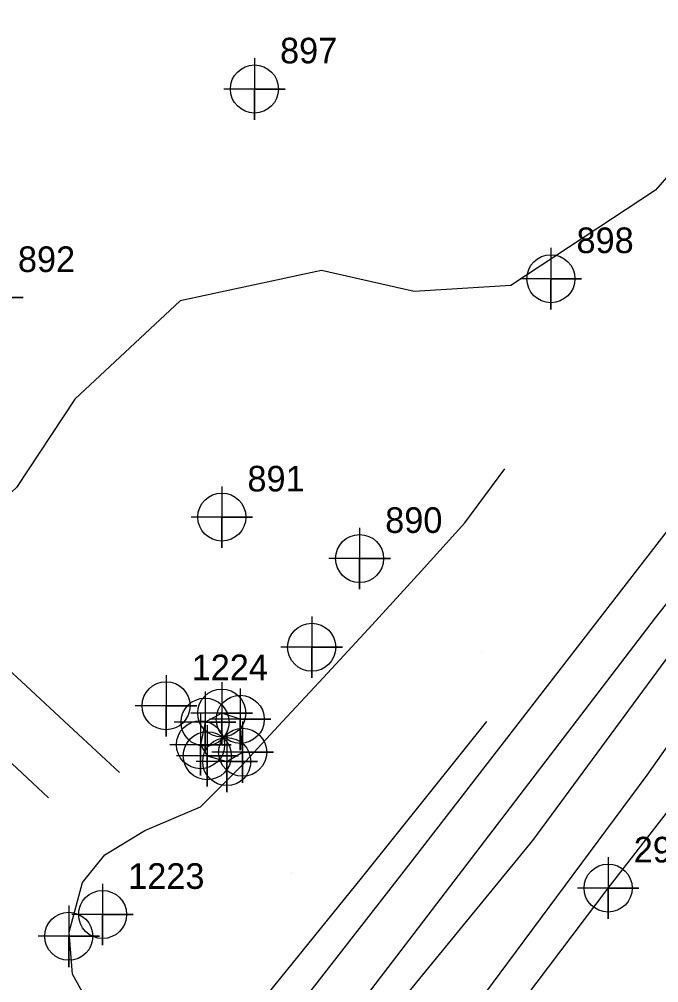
# Model space of a CAD drawing. Extents: x 1497074 to 1501343, y 481943 to 486114.
# Drawn here: x 1498716.7 to 1498779.1, y 485056.3 to 485150.3 of the extents above; entities that cross this region are included whole.
import ezdxf

# ---------------------------------------------------------------- set-up
doc = ezdxf.new("R2010")
doc.units = 0
for name, color, linetype in [('Exist DTM Breakline', 7, 'Continuous'), ('Exist DTM Breakline Cogo Point CELL', 7, 'Continuous'), ('Exist DTM Regular Point CELL', 7, 'Continuous'), ('Exist DTM Regular Point Cogo Number', 7, 'Continuous'), ('Exist Roads EOP', 7, 'Continuous'), ('Exist Roads EOP Cogo Number', 7, 'Continuous'), ('Exist Roads EOP Cogo Point CELL', 7, 'Continuous'), ('PH Exist DTM Breakline', 7, 'Continuous'), ('PH Exist DTM Obscure Area', 7, 'Continuous'), ('PH Exist DTM Point', 7, 'Continuous')]:
    doc.layers.add(name, color=color, linetype=linetype)

msp = doc.modelspace()

# ---------------------------------------------------------------- linework, layer by layer
at = {"layer": 'Exist DTM Breakline'}
msp.add_lwpolyline([(1498738.282, 485081.976), (1498736.474, 485082.592), (1498734.849, 485081.7), (1498734.409, 485079.501), (1498735.066, 485078.419), (1498736.971, 485077.855), (1498738.52, 485078.763), (1498738.282, 485081.976)], dxfattribs=at)
at = {"layer": 'Exist DTM Breakline Cogo Point CELL'}
for points in [[(1498736.474, 485085.592), (1498736.474, 485079.592), (1498736.474, 485082.592), (1498739.474, 485082.592), (1498733.474, 485082.592)], [(1498734.849, 485084.7), (1498734.849, 485078.7), (1498734.849, 485081.7), (1498737.849, 485081.7), (1498731.849, 485081.7)], [(1498738.282, 485084.976), (1498738.282, 485078.976), (1498738.282, 485081.976), (1498741.282, 485081.976), (1498735.282, 485081.976)], [(1498734.409, 485082.501), (1498734.409, 485076.501), (1498734.409, 485079.501), (1498737.409, 485079.501), (1498731.409, 485079.501)], [(1498735.066, 485081.419), (1498735.066, 485075.419), (1498735.066, 485078.419), (1498738.066, 485078.419), (1498732.066, 485078.419)], [(1498738.52, 485081.763), (1498738.52, 485075.763), (1498738.52, 485078.763), (1498741.52, 485078.763), (1498735.52, 485078.763)], [(1498736.971, 485080.855), (1498736.971, 485074.855), (1498736.971, 485077.855), (1498739.971, 485077.855), (1498733.971, 485077.855)]]:
    msp.add_lwpolyline(points, dxfattribs=at)
for centre in [(1498736.474, 485082.592), (1498738.282, 485081.976), (1498734.849, 485081.7), (1498734.409, 485079.501), (1498735.066, 485078.419), (1498738.52, 485078.763), (1498736.971, 485077.855)]:
    msp.add_circle(centre, 2.344, dxfattribs=at)
at = {"layer": 'Exist DTM Regular Point CELL'}
for points in [[(1498739.668, 485146.488), (1498739.668, 485140.488), (1498739.668, 485143.488), (1498742.668, 485143.488), (1498736.668, 485143.488)], [(1498768.593, 485127.973), (1498768.593, 485121.973), (1498768.593, 485124.973), (1498771.593, 485124.973), (1498765.593, 485124.973)], [(1498714.095, 485126.128), (1498714.095, 485120.128), (1498714.095, 485123.128), (1498717.095, 485123.128), (1498711.095, 485123.128)], [(1498736.487, 485104.713), (1498736.487, 485098.713), (1498736.487, 485101.713), (1498739.487, 485101.713), (1498733.487, 485101.713)], [(1498749.928, 485100.667), (1498749.928, 485094.667), (1498749.928, 485097.667), (1498752.928, 485097.667), (1498746.928, 485097.667)], [(1498745.254, 485092.01), (1498745.254, 485086.01), (1498745.254, 485089.01), (1498748.254, 485089.01), (1498742.254, 485089.01)], [(1498731.046, 485086.298), (1498731.046, 485080.298), (1498731.046, 485083.298), (1498734.046, 485083.298), (1498728.046, 485083.298)], [(1498724.852, 485065.931), (1498724.852, 485059.931), (1498724.852, 485062.931), (1498727.852, 485062.931), (1498721.852, 485062.931)], [(1498721.552, 485063.805), (1498721.552, 485057.805), (1498721.552, 485060.805), (1498724.552, 485060.805), (1498718.552, 485060.805)]]:
    msp.add_lwpolyline(points, dxfattribs=at)
for centre in [(1498739.668, 485143.488), (1498768.593, 485124.973), (1498736.487, 485101.713), (1498749.928, 485097.667), (1498745.254, 485089.01), (1498731.046, 485083.298), (1498724.852, 485062.931), (1498721.552, 485060.805)]:
    msp.add_circle(centre, 2.344, dxfattribs=at)
at = {"layer": 'Exist Roads EOP'}
msp.add_lwpolyline([(1498744.677, 485026.109), (1498757.921, 485043.976), (1498774.177, 485065.511), (1498803.201, 485102.825), (1498835.11, 485143.895), (1498866.394, 485184.062), (1498897.915, 485224.479), (1498930.454, 485265.806), (1498960.65, 485304.754), (1498991.778, 485343.686), (1499023.059, 485383.265), (1499044.828, 485409.102), (1499064.023, 485432.019), (1499081.801, 485451.056), (1499098.438, 485468.792), (1499108.293, 485478.99), (1499123.402, 485494.867), (1499138.724, 485510.783), (1499164.218, 485538.414), (1499168.238, 485544.588), (1499172.31, 485548.876)], dxfattribs=at)
at = {"layer": 'Exist Roads EOP Cogo Point CELL'}
msp.add_lwpolyline([(1498774.177, 485068.511), (1498774.177, 485062.511), (1498774.177, 485065.511), (1498777.177, 485065.511), (1498771.177, 485065.511)], dxfattribs=at)
msp.add_circle((1498774.177, 485065.511), 2.344, dxfattribs=at)
at = {"layer": 'PH Exist DTM Breakline'}
for points in [[(1498734.075, 485041.241), (1498754.738, 485067.732), (1498780.535, 485101.085), (1498824.314, 485157.07), (1498837.32, 485174.233), (1498853.506, 485188.889), (1498855.218, 485191.482), (1498859.563, 485202.357), (1498862.648, 485206.708), (1498881.539, 485231.435), (1498927.36, 485290.031), (1498951.795, 485321.497), (1498962.837, 485336.046), (1498979.427, 485356.321), (1498990.508, 485369.603), (1499009.178, 485392.859), (1499024.726, 485411.516), (1499033.327, 485421.865)], [(1499036.517, 485418.703), (1499027.325, 485407.387), (1499017.382, 485396.352), (1499002.314, 485377.514), (1498977.67, 485347.089), (1498957.716, 485322.216), (1498937.166, 485295.29), (1498914.543, 485266.952), (1498888.364, 485232.913), (1498866.738, 485204.813), (1498863.231, 485199.864), (1498859.446, 485189.955), (1498858.072, 485187.007), (1498856.342, 485185.126), (1498845.154, 485175.645), (1498841.759, 485172.64), (1498838.028, 485168.049), (1498822.449, 485147.262), (1498778.762, 485091.868), (1498751.414, 485056.085), (1498737.859, 485038.392)], [(1498972.296, 485322.665), (1498970.182, 485324.469), (1498967.174, 485325.174), (1498965.071, 485323.789), (1498949.795, 485304.688), (1498935.276, 485286.872), (1498915.348, 485261.201), (1498891.018, 485231.115), (1498874.533, 485208.658), (1498866.264, 485195.193), (1498863.478, 485189.545), (1498859.896, 485185.085), (1498855.006, 485179.797), (1498847.875, 485173.625), (1498837.45, 485161.581), (1498823.242, 485143.137), (1498791.919, 485104.253), (1498766.807, 485070.166), (1498751.509, 485051.476), (1498741.161, 485039.07)], [(1498967.584, 485319.5), (1498953.538, 485301.176), (1498940.242, 485284.998), (1498924.187, 485265.022), (1498898.722, 485232.516), (1498877.536, 485205.029), (1498865.812, 485188.771), (1498860.373, 485181.153), (1498847.427, 485166.276), (1498828.354, 485142.722), (1498816.118, 485127.569), (1498792.186, 485096.754), (1498777.959, 485076.543), (1498762.021, 485055.045), (1498749.297, 485039.821), (1498744.938, 485035.758), (1498740.946, 485034.054), (1498738.237, 485032.838)], [(1498726.505, 485076.803), (1498722.028, 485080.944), (1498716.931, 485085.657), (1498713.53, 485088.801), (1498710.392, 485091.704), (1498705.795, 485095.955), (1498700.013, 485099.798), (1498692.216, 485102.476), (1498685.218, 485104.84), (1498678.718, 485107.207), (1498673.668, 485110.303)], [(1498726.311, 485049.193), (1498721.926, 485057.108), (1498721.589, 485061.191), (1498722.9, 485066.057), (1498725.077, 485068.737), (1498728.991, 485071.126), (1498734.404, 485073.422), (1498738.41, 485077.429), (1498742.415, 485081.76), (1498746.394, 485086.063), (1498751.154, 485091.21), (1498755.92, 485096.441), (1498760.192, 485101.146), (1498764.102, 485106.416)], [(1498684.989, 485100.379), (1498691.67, 485097.259), (1498697.103, 485093.89), (1498701.489, 485091.025), (1498705.356, 485087.47), (1498709.022, 485084.1), (1498712.797, 485080.609), (1498716.48, 485077.203), (1498719.561, 485074.314)], [(1498733.124, 485045.509), (1498750.099, 485066.48), (1498762.331, 485081.757)]]:
    msp.add_lwpolyline(points, dxfattribs=at)
at = {"layer": 'PH Exist DTM Obscure Area'}
msp.add_lwpolyline([(1498786.563, 485142.568), (1498778.789, 485133.608), (1498764.686, 485124.323), (1498755.255, 485123.727), (1498746.215, 485125.765), (1498732.415, 485122.814), (1498722.141, 485113.205), (1498716.441, 485104.591), (1498711.53, 485100.071), (1498701.72, 485098.985), (1498692.144, 485098.705), (1498684.362, 485090.409), (1498676.968, 485082.412), (1498664.131, 485065.197)], dxfattribs=at)
at = {"layer": 'PH Exist DTM Point'}
for p, q in [((1498761.778, 485088.481), (1498761.778, 485088.481)), ((1498743.301, 485067.072), (1498743.301, 485067.072))]:
    msp.add_line(p, q, dxfattribs=at)

# ---------------------------------------------------------------- texts
at = {"layer": 'Exist DTM Regular Point Cogo Number'}
for s, p in [('897', (1498742.168, 485145.988)), ('898', (1498771.093, 485127.473)), ('892', (1498716.595, 485125.628)), ('891', (1498738.987, 485104.213)), ('890', (1498752.428, 485100.167)), ('1224', (1498733.546, 485085.798)), ('1223', (1498727.352, 485065.431))]:
    msp.add_text(s, height=2.5, dxfattribs=at).set_placement(p)
at = {"layer": 'Exist Roads EOP Cogo Number'}
msp.add_text('298', height=2.5, dxfattribs=at).set_placement((1498776.677, 485068.011))

doc.saveas('drawing.dxf')
